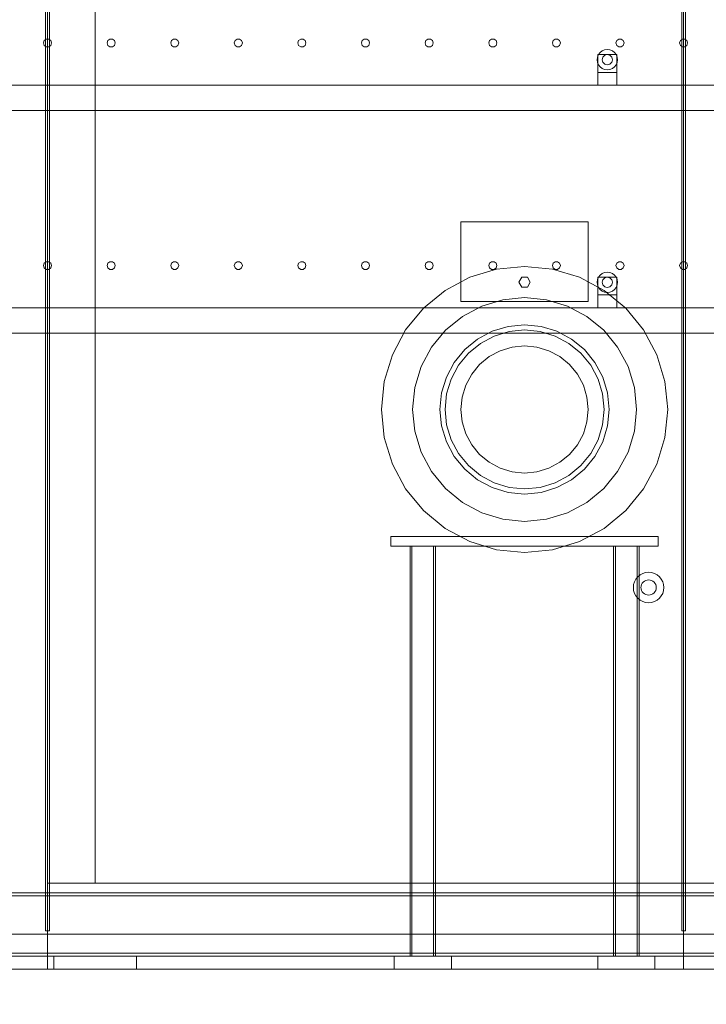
# Model space of a CAD drawing. Header units: millimetres. Extents: x -4738 to 65662, y -68080 to 6847.
# Tile 1005 of 1056: x 41417 to 42497, y -55 to 1493. Entities that reach past the tile are written whole.
import ezdxf

# ---------------------------------------------------------------- set-up
doc = ezdxf.new("R2010")
doc.units = ezdxf.units.MM
for name, color, linetype, lineweight in [('COTAS_O', 1, 'Continuous', 0), ('COTAS_P', 1, 'Continuous', 0), ('lateral_secador', 7, 'Continuous', 0)]:
    doc.layers.add(name, color=color, linetype=linetype, lineweight=lineweight)
doc.dimstyles.new('R19_100', dxfattribs={"dimtxt": 250, "dimasz": 150, "dimexe": 150, "dimexo": 80, "dimgap": 100, "dimtad": 1, "dimtih": 1, "dimtoh": 1, "dimdsep": 46, "dimcen": 0.09, "dimadec": 0, "dimazin": 0, "dimtfac": 1, "dimtdec": 4, "dimtofl": 0, "dimtmove": 0, "dimatfit": 3, "dimfxl": 1, "dimtolj": 1, "dimtzin": 0, "dimarcsym": 0})

# ---------------------------------------------------------------- blocks, each defined once
blk = doc.blocks.new('DIM_R31_28')
at = {"layer": 'COTAS_O'}
for p, q in [((40461.1, 0), (40461.1, -900)), ((60461.1, 0), (60461.1, -900)), ((40461.1, -900), (40611.1, -855)), ((60461.1, -900), (60311.1, -855)), ((40461.1, -900), (60461.1, -900)), ((40461.1, -900), (40611.1, -945)), ((60461.1, -900), (60311.1, -945))]:
    blk.add_line(p, q, dxfattribs=at)
blk.add_text('20000 O', height=250, dxfattribs=at).set_placement((50461.1, -800))
blk = doc.blocks.new('DIM_R31_32')
at = {"layer": 'COTAS_P'}
for p, q in [((112.7, 0), (112.7, -2500)), ((65298.1, 0), (65298.1, -2500)), ((112.7, -2500), (262.7, -2455)), ((65298.1, -2500), (65148.1, -2455)), ((112.7, -2500), (65298.1, -2500)), ((112.7, -2500), (262.7, -2545)), ((65298.1, -2500), (65148.1, -2545))]:
    blk.add_line(p, q, dxfattribs=at)
blk.add_text('65185.39 P', height=250, dxfattribs=at).set_placement((32705.4, -2400))

msp = doc.modelspace()

# ---------------------------------------------------------------- linework, layer by layer
at = {"layer": 'lateral_secador'}
for p, q in [((41458.134, 2925), (41458.134, 60)), ((41461.134, 0), (41461.134, 2925)), ((41464.134, 60), (41464.134, 2925)), ((42458.134, 2925), (42458.134, 60)), ((42461.134, 0), (42461.134, 2925)), ((42464.134, 60), (42464.134, 2925)), ((41461.134, 2075), (41461.134, 135)), ((41536.134, 135), (41536.134, 2075)), ((42458.134, 2075), (42458.134, 135)), ((42461.134, 135), (42461.134, 2075)), ((42464.134, 135), (42464.134, 2075)), ((41455.997, 1460.082), (41454.784, 1456.35)), ((41454.784, 1456.35), (41455.997, 1452.618)), ((41459.172, 1462.389), (41455.997, 1460.082)), ((41463.096, 1462.389), (41459.172, 1462.389)), ((41466.271, 1460.082), (41463.096, 1462.389)), ((41467.484, 1456.35), (41466.271, 1460.082)), ((41466.271, 1452.618), (41467.484, 1456.35)), ((41555.997, 1460.082), (41554.784, 1456.35)), ((41554.784, 1456.35), (41555.997, 1452.618)), ((41559.172, 1462.389), (41555.997, 1460.082)), ((41563.096, 1462.389), (41559.172, 1462.389)), ((41566.271, 1460.082), (41563.096, 1462.389)), ((41567.484, 1456.35), (41566.271, 1460.082)), ((41566.271, 1452.618), (41567.484, 1456.35)), ((41655.997, 1460.082), (41654.784, 1456.35)), ((41654.784, 1456.35), (41655.997, 1452.618)), ((41659.172, 1462.389), (41655.997, 1460.082)), ((41663.096, 1462.389), (41659.172, 1462.389)), ((41666.271, 1460.082), (41663.096, 1462.389)), ((41667.484, 1456.35), (41666.271, 1460.082)), ((41666.271, 1452.618), (41667.484, 1456.35)), ((41755.997, 1460.082), (41754.784, 1456.35)), ((41754.784, 1456.35), (41755.997, 1452.618)), ((41759.172, 1462.389), (41755.997, 1460.082)), ((41763.096, 1462.389), (41759.172, 1462.389)), ((41766.271, 1460.082), (41763.096, 1462.389)), ((41767.484, 1456.35), (41766.271, 1460.082)), ((41766.271, 1452.618), (41767.484, 1456.35)), ((41855.997, 1460.082), (41854.784, 1456.35)), ((41854.784, 1456.35), (41855.997, 1452.618)), ((41859.172, 1462.389), (41855.997, 1460.082)), ((41863.096, 1462.389), (41859.172, 1462.389)), ((41866.271, 1460.082), (41863.096, 1462.389)), ((41867.484, 1456.35), (41866.271, 1460.082)), ((41866.271, 1452.618), (41867.484, 1456.35)), ((41955.997, 1460.082), (41954.784, 1456.35)), ((41954.784, 1456.35), (41955.997, 1452.618)), ((41959.172, 1462.389), (41955.997, 1460.082)), ((41963.096, 1462.389), (41959.172, 1462.389)), ((41966.271, 1460.082), (41963.096, 1462.389)), ((41967.484, 1456.35), (41966.271, 1460.082)), ((41966.271, 1452.618), (41967.484, 1456.35)), ((42055.997, 1460.082), (42054.784, 1456.35)), ((42054.784, 1456.35), (42055.997, 1452.618)), ((42059.172, 1462.389), (42055.997, 1460.082)), ((42063.096, 1462.389), (42059.172, 1462.389)), ((42066.271, 1460.082), (42063.096, 1462.389)), ((42067.484, 1456.35), (42066.271, 1460.082)), ((42066.271, 1452.618), (42067.484, 1456.35)), ((42155.997, 1460.082), (42154.784, 1456.35)), ((42154.784, 1456.35), (42155.997, 1452.618)), ((42159.172, 1462.389), (42155.997, 1460.082)), ((42163.096, 1462.389), (42159.172, 1462.389)), ((42166.271, 1460.082), (42163.096, 1462.389)), ((42167.484, 1456.35), (42166.271, 1460.082)), ((42166.271, 1452.618), (42167.484, 1456.35)), ((42255.997, 1460.082), (42254.784, 1456.35)), ((42254.784, 1456.35), (42255.997, 1452.618)), ((42259.172, 1462.389), (42255.997, 1460.082)), ((42263.096, 1462.389), (42259.172, 1462.389)), ((42266.271, 1460.082), (42263.096, 1462.389)), ((42267.484, 1456.35), (42266.271, 1460.082)), ((42266.271, 1452.618), (42267.484, 1456.35)), ((42355.997, 1460.082), (42354.784, 1456.35)), ((42354.784, 1456.35), (42355.997, 1452.618)), ((42359.172, 1462.389), (42355.997, 1460.082)), ((42363.096, 1462.389), (42359.172, 1462.389)), ((42366.271, 1460.082), (42363.096, 1462.389)), ((42367.484, 1456.35), (42366.271, 1460.082)), ((42366.271, 1452.618), (42367.484, 1456.35)), ((42455.997, 1460.082), (42454.784, 1456.35)), ((42454.784, 1456.35), (42455.997, 1452.618)), ((42459.172, 1462.389), (42455.997, 1460.082)), ((42463.096, 1462.389), (42459.172, 1462.389)), ((42466.271, 1460.082), (42463.096, 1462.389)), ((42467.484, 1456.35), (42466.271, 1460.082)), ((42466.271, 1452.618), (42467.484, 1456.35)), ((41455.997, 1452.618), (41459.172, 1450.311)), ((41459.172, 1450.311), (41463.096, 1450.311)), ((41463.096, 1450.311), (41466.271, 1452.618)), ((41555.997, 1452.618), (41559.172, 1450.311)), ((41559.172, 1450.311), (41563.096, 1450.311)), ((41563.096, 1450.311), (41566.271, 1452.618)), ((41655.997, 1452.618), (41659.172, 1450.311)), ((41659.172, 1450.311), (41663.096, 1450.311)), ((41663.096, 1450.311), (41666.271, 1452.618)), ((41755.997, 1452.618), (41759.172, 1450.311)), ((41759.172, 1450.311), (41763.096, 1450.311)), ((41763.096, 1450.311), (41766.271, 1452.618)), ((41855.997, 1452.618), (41859.172, 1450.311)), ((41859.172, 1450.311), (41863.096, 1450.311)), ((41863.096, 1450.311), (41866.271, 1452.618)), ((41955.997, 1452.618), (41959.172, 1450.311)), ((41959.172, 1450.311), (41963.096, 1450.311)), ((41963.096, 1450.311), (41966.271, 1452.618)), ((42055.997, 1452.618), (42059.172, 1450.311)), ((42059.172, 1450.311), (42063.096, 1450.311)), ((42063.096, 1450.311), (42066.271, 1452.618)), ((42155.997, 1452.618), (42159.172, 1450.311)), ((42159.172, 1450.311), (42163.096, 1450.311)), ((42163.096, 1450.311), (42166.271, 1452.618)), ((42255.997, 1452.618), (42259.172, 1450.311)), ((42259.172, 1450.311), (42263.096, 1450.311)), ((42263.096, 1450.311), (42266.271, 1452.618)), ((42329.82, 1441.314), (42327.277, 1438)), ((42333.134, 1443.856), (42329.82, 1441.314)), ((42336.993, 1445.455), (42333.134, 1443.856)), ((42341.134, 1446), (42336.993, 1445.455)), ((42345.275, 1445.455), (42341.134, 1446)), ((42349.134, 1443.856), (42345.275, 1445.455)), ((42352.448, 1441.314), (42349.134, 1443.856)), ((42354.99, 1438), (42352.448, 1441.314)), ((42355.997, 1452.618), (42359.172, 1450.311)), ((42359.172, 1450.311), (42363.096, 1450.311)), ((42363.096, 1450.311), (42366.271, 1452.618)), ((42455.997, 1452.618), (42459.172, 1450.311)), ((42459.172, 1450.311), (42463.096, 1450.311)), ((42463.096, 1450.311), (42466.271, 1452.618)), ((42325.679, 1434.141), (42325.134, 1430)), ((42325.134, 1430), (42325.679, 1425.859)), ((42327.277, 1438), (42325.679, 1434.141)), ((42325.679, 1425.859), (42327.277, 1422)), ((42326.134, 1438), (42356.134, 1438)), ((42326.134, 1438), (42326.134, 1410)), ((42333.406, 1432.071), (42333.134, 1430)), ((42333.134, 1430), (42333.406, 1427.929)), ((42334.206, 1434), (42333.406, 1432.071)), ((42333.406, 1427.929), (42334.206, 1426)), ((42335.477, 1435.657), (42334.206, 1434)), ((42334.206, 1426), (42335.477, 1424.343)), ((42337.134, 1436.928), (42335.477, 1435.657)), ((42339.063, 1437.727), (42337.134, 1436.928)), ((42341.134, 1438), (42339.063, 1437.727)), ((42343.204, 1437.727), (42341.134, 1438)), ((42345.134, 1436.928), (42343.204, 1437.727)), ((42346.791, 1435.657), (42345.134, 1436.928)), ((42348.062, 1434), (42346.791, 1435.657)), ((42346.791, 1424.343), (42348.062, 1426)), ((42348.861, 1432.071), (42348.062, 1434)), ((42348.062, 1426), (42348.861, 1427.929)), ((42349.134, 1430), (42348.861, 1432.071)), ((42348.861, 1427.929), (42349.134, 1430)), ((42356.589, 1434.141), (42354.99, 1438)), ((42354.99, 1422), (42356.589, 1425.859)), ((42356.134, 1410), (42356.134, 1438)), ((42357.134, 1430), (42356.589, 1434.141)), ((42356.589, 1425.859), (42357.134, 1430)), ((42326.134, 1410), (42356.134, 1410)), ((42326.134, 1410), (42326.134, 1390)), ((42327.277, 1422), (42329.82, 1418.686)), ((42329.82, 1418.686), (42333.134, 1416.144)), ((42333.134, 1416.144), (42336.993, 1414.545)), ((42335.477, 1424.343), (42337.134, 1423.072)), ((42336.993, 1414.545), (42341.134, 1414)), ((42337.134, 1423.072), (42339.063, 1422.273)), ((42339.063, 1422.273), (42341.134, 1422)), ((42341.134, 1422), (42343.204, 1422.273)), ((42341.134, 1414), (42345.275, 1414.545)), ((42343.204, 1422.273), (42345.134, 1423.072)), ((42345.134, 1423.072), (42346.791, 1424.343)), ((42345.275, 1414.545), (42349.134, 1416.144)), ((42349.134, 1416.144), (42352.448, 1418.686)), ((42352.448, 1418.686), (42354.99, 1422)), ((42356.134, 1390), (42356.134, 1410)), ((40811.134, 1390), (60111.134, 1390)), ((42326.134, 1390), (42356.134, 1390)), ((40811.134, 1350), (60111.134, 1350)), ((42111.134, 1175), (42311.134, 1175)), ((42111.134, 1175), (42111.134, 1050)), ((42311.134, 1050), (42311.134, 1175)), ((41455.997, 1110.082), (41454.784, 1106.35)), ((41454.784, 1106.35), (41455.997, 1102.618)), ((41459.172, 1112.389), (41455.997, 1110.082)), ((41455.997, 1102.618), (41459.172, 1100.311)), ((41463.096, 1112.389), (41459.172, 1112.389)), ((41459.172, 1100.311), (41463.096, 1100.311)), ((41466.271, 1110.082), (41463.096, 1112.389)), ((41463.096, 1100.311), (41466.271, 1102.618)), ((41467.484, 1106.35), (41466.271, 1110.082)), ((41466.271, 1102.618), (41467.484, 1106.35)), ((41555.997, 1110.082), (41554.784, 1106.35)), ((41554.784, 1106.35), (41555.997, 1102.618)), ((41559.172, 1112.389), (41555.997, 1110.082)), ((41555.997, 1102.618), (41559.172, 1100.311)), ((41563.096, 1112.389), (41559.172, 1112.389)), ((41559.172, 1100.311), (41563.096, 1100.311)), ((41566.271, 1110.082), (41563.096, 1112.389)), ((41563.096, 1100.311), (41566.271, 1102.618)), ((41567.484, 1106.35), (41566.271, 1110.082)), ((41566.271, 1102.618), (41567.484, 1106.35)), ((41655.997, 1110.082), (41654.784, 1106.35)), ((41654.784, 1106.35), (41655.997, 1102.618)), ((41659.172, 1112.389), (41655.997, 1110.082)), ((41655.997, 1102.618), (41659.172, 1100.311)), ((41663.096, 1112.389), (41659.172, 1112.389)), ((41659.172, 1100.311), (41663.096, 1100.311)), ((41666.271, 1110.082), (41663.096, 1112.389)), ((41663.096, 1100.311), (41666.271, 1102.618)), ((41667.484, 1106.35), (41666.271, 1110.082)), ((41666.271, 1102.618), (41667.484, 1106.35)), ((41755.997, 1110.082), (41754.784, 1106.35)), ((41754.784, 1106.35), (41755.997, 1102.618)), ((41759.172, 1112.389), (41755.997, 1110.082)), ((41755.997, 1102.618), (41759.172, 1100.311)), ((41763.096, 1112.389), (41759.172, 1112.389)), ((41759.172, 1100.311), (41763.096, 1100.311)), ((41766.271, 1110.082), (41763.096, 1112.389)), ((41763.096, 1100.311), (41766.271, 1102.618)), ((41767.484, 1106.35), (41766.271, 1110.082)), ((41766.271, 1102.618), (41767.484, 1106.35)), ((41855.997, 1110.082), (41854.784, 1106.35)), ((41854.784, 1106.35), (41855.997, 1102.618)), ((41859.172, 1112.389), (41855.997, 1110.082)), ((41855.997, 1102.618), (41859.172, 1100.311)), ((41863.096, 1112.389), (41859.172, 1112.389)), ((41859.172, 1100.311), (41863.096, 1100.311)), ((41866.271, 1110.082), (41863.096, 1112.389)), ((41863.096, 1100.311), (41866.271, 1102.618)), ((41867.484, 1106.35), (41866.271, 1110.082)), ((41866.271, 1102.618), (41867.484, 1106.35)), ((41955.997, 1110.082), (41954.784, 1106.35)), ((41954.784, 1106.35), (41955.997, 1102.618)), ((41959.172, 1112.389), (41955.997, 1110.082)), ((41955.997, 1102.618), (41959.172, 1100.311)), ((41963.096, 1112.389), (41959.172, 1112.389)), ((41959.172, 1100.311), (41963.096, 1100.311)), ((41966.271, 1110.082), (41963.096, 1112.389)), ((41963.096, 1100.311), (41966.271, 1102.618)), ((41967.484, 1106.35), (41966.271, 1110.082)), ((41966.271, 1102.618), (41967.484, 1106.35)), ((42055.997, 1110.082), (42054.784, 1106.35)), ((42054.784, 1106.35), (42055.997, 1102.618)), ((42059.172, 1112.389), (42055.997, 1110.082)), ((42055.997, 1102.618), (42059.172, 1100.311)), ((42063.096, 1112.389), (42059.172, 1112.389)), ((42059.172, 1100.311), (42063.096, 1100.311)), ((42066.271, 1110.082), (42063.096, 1112.389)), ((42063.096, 1100.311), (42066.271, 1102.618)), ((42067.484, 1106.35), (42066.271, 1110.082)), ((42066.271, 1102.618), (42067.484, 1106.35)), ((42167.239, 1100.677), (42125.03, 1087.873)), ((42155.997, 1110.082), (42154.784, 1106.35)), ((42154.784, 1106.35), (42155.997, 1102.618)), ((42159.172, 1112.389), (42155.997, 1110.082)), ((42155.997, 1102.618), (42159.172, 1100.311)), ((42163.096, 1112.389), (42159.172, 1112.389)), ((42159.172, 1100.311), (42163.096, 1100.311)), ((42166.271, 1110.082), (42163.096, 1112.389)), ((42163.096, 1100.311), (42166.271, 1102.618)), ((42167.484, 1106.35), (42166.271, 1110.082)), ((42166.271, 1102.618), (42167.484, 1106.35)), ((42211.134, 1105), (42167.239, 1100.677)), ((42255.029, 1100.677), (42211.134, 1105)), ((42255.997, 1110.082), (42254.784, 1106.35)), ((42254.784, 1106.35), (42255.997, 1102.618)), ((42297.238, 1087.873), (42255.029, 1100.677)), ((42259.172, 1112.389), (42255.997, 1110.082)), ((42255.997, 1102.618), (42259.172, 1100.311)), ((42263.096, 1112.389), (42259.172, 1112.389)), ((42259.172, 1100.311), (42263.096, 1100.311)), ((42266.271, 1110.082), (42263.096, 1112.389)), ((42263.096, 1100.311), (42266.271, 1102.618)), ((42267.484, 1106.35), (42266.271, 1110.082)), ((42266.271, 1102.618), (42267.484, 1106.35)), ((42355.997, 1110.082), (42354.784, 1106.35)), ((42354.784, 1106.35), (42355.997, 1102.618)), ((42359.172, 1112.389), (42355.997, 1110.082)), ((42355.997, 1102.618), (42359.172, 1100.311)), ((42363.096, 1112.389), (42359.172, 1112.389)), ((42359.172, 1100.311), (42363.096, 1100.311)), ((42366.271, 1110.082), (42363.096, 1112.389)), ((42363.096, 1100.311), (42366.271, 1102.618)), ((42367.484, 1106.35), (42366.271, 1110.082)), ((42366.271, 1102.618), (42367.484, 1106.35)), ((42455.997, 1110.082), (42454.784, 1106.35)), ((42454.784, 1106.35), (42455.997, 1102.618)), ((42459.172, 1112.389), (42455.997, 1110.082)), ((42455.997, 1102.618), (42459.172, 1100.311)), ((42463.096, 1112.389), (42459.172, 1112.389)), ((42459.172, 1100.311), (42463.096, 1100.311)), ((42466.271, 1110.082), (42463.096, 1112.389)), ((42463.096, 1100.311), (42466.271, 1102.618)), ((42467.484, 1106.35), (42466.271, 1110.082)), ((42466.271, 1102.618), (42467.484, 1106.35)), ((42125.03, 1087.873), (42086.131, 1067.081)), ((42206.634, 1087.794), (42202.134, 1080)), ((42215.634, 1087.794), (42206.634, 1087.794)), ((42220.134, 1080), (42215.634, 1087.794)), ((42336.137, 1067.081), (42297.238, 1087.873)), ((42325.679, 1084.141), (42325.134, 1080)), ((42327.277, 1088), (42325.679, 1084.141)), ((42326.134, 1088), (42356.134, 1088)), ((42326.134, 1088), (42326.134, 1060)), ((42329.82, 1091.314), (42327.277, 1088)), ((42333.134, 1093.856), (42329.82, 1091.314)), ((42336.993, 1095.455), (42333.134, 1093.856)), ((42334.206, 1084), (42333.406, 1082.071)), ((42335.477, 1085.657), (42334.206, 1084)), ((42337.134, 1086.928), (42335.477, 1085.657)), ((42341.134, 1096), (42336.993, 1095.455)), ((42339.063, 1087.727), (42337.134, 1086.928)), ((42341.134, 1088), (42339.063, 1087.727)), ((42345.275, 1095.455), (42341.134, 1096)), ((42343.204, 1087.727), (42341.134, 1088)), ((42345.134, 1086.928), (42343.204, 1087.727)), ((42346.791, 1085.657), (42345.134, 1086.928)), ((42349.134, 1093.856), (42345.275, 1095.455)), ((42348.062, 1084), (42346.791, 1085.657)), ((42348.861, 1082.071), (42348.062, 1084)), ((42352.448, 1091.314), (42349.134, 1093.856)), ((42354.99, 1088), (42352.448, 1091.314)), ((42356.589, 1084.141), (42354.99, 1088)), ((42356.134, 1060), (42356.134, 1088)), ((42357.134, 1080), (42356.589, 1084.141)), ((42202.134, 1080), (42206.634, 1072.206)), ((42206.634, 1072.206), (42215.634, 1072.206)), ((42215.634, 1072.206), (42220.134, 1080)), ((42325.134, 1080), (42325.679, 1075.859)), ((42325.679, 1075.859), (42327.277, 1072)), ((42327.277, 1072), (42329.82, 1068.686)), ((42329.82, 1068.686), (42333.134, 1066.144)), ((42333.406, 1082.071), (42333.134, 1080)), ((42333.134, 1080), (42333.406, 1077.929)), ((42333.406, 1077.929), (42334.206, 1076)), ((42334.206, 1076), (42335.477, 1074.343)), ((42335.477, 1074.343), (42337.134, 1073.072)), ((42337.134, 1073.072), (42339.063, 1072.273)), ((42339.063, 1072.273), (42341.134, 1072)), ((42341.134, 1072), (42343.204, 1072.273)), ((42343.204, 1072.273), (42345.134, 1073.072)), ((42345.134, 1073.072), (42346.791, 1074.343)), ((42346.791, 1074.343), (42348.062, 1076)), ((42348.062, 1076), (42348.861, 1077.929)), ((42349.134, 1080), (42348.861, 1082.071)), ((42348.861, 1077.929), (42349.134, 1080)), ((42349.134, 1066.144), (42352.448, 1068.686)), ((42352.448, 1068.686), (42354.99, 1072)), ((42354.99, 1072), (42356.589, 1075.859)), ((42356.589, 1075.859), (42357.134, 1080)), ((42086.131, 1067.081), (42052.035, 1039.099)), ((42211.134, 1056), (42176.798, 1052.618)), ((42245.47, 1052.618), (42211.134, 1056)), ((42326.134, 1060), (42356.134, 1060)), ((42326.134, 1060), (42326.134, 1040)), ((42333.134, 1066.144), (42336.993, 1064.545)), ((42370.233, 1039.099), (42336.137, 1067.081)), ((42336.993, 1064.545), (42341.134, 1064)), ((42341.134, 1064), (42345.275, 1064.545)), ((42345.275, 1064.545), (42349.134, 1066.144)), ((42356.134, 1040), (42356.134, 1060)), ((40811.134, 1040), (60111.134, 1040)), ((42052.035, 1039.099), (42024.053, 1005.003)), ((42111.134, 1050), (42311.134, 1050)), ((42143.782, 1042.603), (42113.354, 1026.339)), ((42176.798, 1052.618), (42143.782, 1042.603)), ((42278.486, 1042.603), (42245.47, 1052.618)), ((42308.914, 1026.339), (42278.486, 1042.603)), ((42326.134, 1040), (42356.134, 1040)), ((42398.215, 1005.003), (42370.233, 1039.099)), ((42113.354, 1026.339), (42086.683, 1004.451)), ((42335.585, 1004.451), (42308.914, 1026.339)), ((42185.187, 1010.444), (42160.237, 1002.876)), ((42211.134, 1013), (42185.187, 1010.444)), ((42237.081, 1010.444), (42211.134, 1013)), ((42262.031, 1002.876), (42237.081, 1010.444)), ((40811.134, 1000), (60111.134, 1000)), ((42024.053, 1005.003), (42003.261, 966.104)), ((42086.683, 1004.451), (42064.795, 977.78)), ((42160.237, 1002.876), (42137.243, 990.585)), ((42163.298, 995.485), (42141.688, 983.934)), ((42186.748, 1002.598), (42163.298, 995.485)), ((42211.134, 1005), (42186.748, 1002.598)), ((42235.52, 1002.598), (42211.134, 1005)), ((42258.969, 995.485), (42235.52, 1002.598)), ((42280.58, 983.934), (42258.969, 995.485)), ((42285.025, 990.585), (42262.031, 1002.876)), ((42357.473, 977.78), (42335.585, 1004.451)), ((42419.007, 966.104), (42398.215, 1005.003)), ((42064.795, 977.78), (42048.531, 947.352)), ((42137.243, 990.585), (42117.089, 974.045)), ((42141.688, 983.934), (42122.746, 968.388)), ((42191.625, 978.079), (42172.866, 972.388)), ((42211.134, 980), (42191.625, 978.079)), ((42230.643, 978.079), (42211.134, 980)), ((42249.402, 972.388), (42230.643, 978.079)), ((42299.522, 968.388), (42280.58, 983.934)), ((42305.179, 974.045), (42285.025, 990.585)), ((42373.737, 947.352), (42357.473, 977.78)), ((42003.261, 966.104), (41990.457, 923.895)), ((42117.089, 974.045), (42100.548, 953.891)), ((42122.746, 968.388), (42107.2, 949.446)), ((42155.577, 963.147), (42140.423, 950.711)), ((42172.866, 972.388), (42155.577, 963.147)), ((42266.691, 963.147), (42249.402, 972.388)), ((42281.845, 950.711), (42266.691, 963.147)), ((42315.068, 949.446), (42299.522, 968.388)), ((42321.719, 953.891), (42305.179, 974.045)), ((42431.811, 923.895), (42419.007, 966.104)), ((42048.531, 947.352), (42038.516, 914.336)), ((42100.548, 953.891), (42088.258, 930.897)), ((42107.2, 949.446), (42095.649, 927.835)), ((42140.423, 950.711), (42127.987, 935.557)), ((42294.281, 935.557), (42281.845, 950.711)), ((42326.619, 927.835), (42315.068, 949.446)), ((42334.01, 930.897), (42321.719, 953.891)), ((42383.752, 914.336), (42373.737, 947.352)), ((42088.258, 930.897), (42080.689, 905.947)), ((42127.987, 935.557), (42118.746, 918.268)), ((42303.522, 918.268), (42294.281, 935.557)), ((42341.578, 905.947), (42334.01, 930.897)), ((41990.457, 923.895), (41986.134, 880)), ((42038.516, 914.336), (42035.134, 880)), ((42095.649, 927.835), (42088.536, 904.386)), ((42118.746, 918.268), (42113.055, 899.509)), ((42309.212, 899.509), (42303.522, 918.268)), ((42333.732, 904.386), (42326.619, 927.835)), ((42387.134, 880), (42383.752, 914.336)), ((42436.134, 880), (42431.811, 923.895)), ((42080.689, 905.947), (42078.134, 880)), ((42088.536, 904.386), (42086.134, 880)), ((42113.055, 899.509), (42111.134, 880)), ((42311.134, 880), (42309.212, 899.509)), ((42336.134, 880), (42333.732, 904.386)), ((42344.134, 880), (42341.578, 905.947)), ((41986.134, 880), (41990.457, 836.105)), ((42035.134, 880), (42038.516, 845.664)), ((42078.134, 880), (42080.689, 854.053)), ((42086.134, 880), (42088.536, 855.614)), ((42111.134, 880), (42113.055, 860.491)), ((42309.212, 860.491), (42311.134, 880)), ((42333.732, 855.614), (42336.134, 880)), ((42341.578, 854.053), (42344.134, 880)), ((42383.752, 845.664), (42387.134, 880)), ((42431.811, 836.105), (42436.134, 880)), ((42080.689, 854.053), (42088.258, 829.103)), ((42088.536, 855.614), (42095.649, 832.165)), ((42113.055, 860.491), (42118.746, 841.732)), ((42303.522, 841.732), (42309.212, 860.491)), ((42326.619, 832.165), (42333.732, 855.614)), ((42334.01, 829.103), (42341.578, 854.053)), ((42038.516, 845.664), (42048.531, 812.648)), ((42118.746, 841.732), (42127.987, 824.443)), ((42294.281, 824.443), (42303.522, 841.732)), ((42373.737, 812.648), (42383.752, 845.664)), ((41990.457, 836.105), (42003.261, 793.896)), ((42088.258, 829.103), (42100.548, 806.109)), ((42095.649, 832.165), (42107.2, 810.554)), ((42127.987, 824.443), (42140.423, 809.289)), ((42281.845, 809.289), (42294.281, 824.443)), ((42315.068, 810.554), (42326.619, 832.165)), ((42321.719, 806.109), (42334.01, 829.103)), ((42419.007, 793.896), (42431.811, 836.105)), ((42048.531, 812.648), (42064.795, 782.22)), ((42100.548, 806.109), (42117.089, 785.955)), ((42107.2, 810.554), (42122.746, 791.612)), ((42140.423, 809.289), (42155.577, 796.853)), ((42266.691, 796.853), (42281.845, 809.289)), ((42299.522, 791.612), (42315.068, 810.554)), ((42305.179, 785.955), (42321.719, 806.109)), ((42357.473, 782.22), (42373.737, 812.648)), ((42003.261, 793.896), (42024.053, 754.997)), ((42122.746, 791.612), (42141.688, 776.066)), ((42155.577, 796.853), (42172.866, 787.612)), ((42249.402, 787.612), (42266.691, 796.853)), ((42280.58, 776.066), (42299.522, 791.612)), ((42398.215, 754.997), (42419.007, 793.896)), ((42064.795, 782.22), (42086.683, 755.549)), ((42117.089, 785.955), (42137.243, 769.415)), ((42141.688, 776.066), (42163.298, 764.515)), ((42172.866, 787.612), (42191.625, 781.921)), ((42191.625, 781.921), (42211.134, 780)), ((42211.134, 780), (42230.643, 781.921)), ((42230.643, 781.921), (42249.402, 787.612)), ((42258.969, 764.515), (42280.58, 776.066)), ((42285.025, 769.415), (42305.179, 785.955)), ((42335.585, 755.549), (42357.473, 782.22)), ((42137.243, 769.415), (42160.237, 757.124)), ((42163.298, 764.515), (42186.748, 757.402)), ((42235.52, 757.402), (42258.969, 764.515)), ((42262.031, 757.124), (42285.025, 769.415)), ((42024.053, 754.997), (42052.035, 720.901)), ((42086.683, 755.549), (42113.354, 733.661)), ((42160.237, 757.124), (42185.187, 749.556)), ((42185.187, 749.556), (42211.134, 747)), ((42186.748, 757.402), (42211.134, 755)), ((42211.134, 755), (42235.52, 757.402)), ((42211.134, 747), (42237.081, 749.556)), ((42237.081, 749.556), (42262.031, 757.124)), ((42308.914, 733.661), (42335.585, 755.549)), ((42370.233, 720.901), (42398.215, 754.997)), ((42113.354, 733.661), (42143.782, 717.397)), ((42278.486, 717.397), (42308.914, 733.661)), ((42052.035, 720.901), (42086.131, 692.919)), ((42143.782, 717.397), (42176.798, 707.382)), ((42245.47, 707.382), (42278.486, 717.397)), ((42336.137, 692.919), (42370.233, 720.901)), ((42176.798, 707.382), (42211.134, 704)), ((42211.134, 704), (42245.47, 707.382)), ((42086.131, 692.919), (42125.03, 672.127)), ((42297.238, 672.127), (42336.137, 692.919)), ((42001.134, 680), (42421.134, 680)), ((42001.134, 680), (42001.134, 665)), ((42125.03, 672.127), (42167.239, 659.323)), ((42255.029, 659.323), (42297.238, 672.127)), ((42421.134, 665), (42421.134, 680)), ((42001.134, 665), (42421.134, 665)), ((42031.134, 665), (42071.134, 665)), ((42031.134, 665), (42031.134, 20)), ((42031.134, 665), (42034.134, 665)), ((42034.134, 20), (42034.134, 665)), ((42068.134, 665), (42071.134, 665)), ((42068.134, 665), (42068.134, 20)), ((42071.134, 20), (42071.134, 665)), ((42167.239, 659.323), (42211.134, 655)), ((42211.134, 655), (42255.029, 659.323)), ((42351.134, 665), (42391.134, 665)), ((42351.134, 665), (42351.134, 20)), ((42351.134, 665), (42354.134, 665)), ((42354.134, 20), (42354.134, 665)), ((42388.134, 665), (42391.134, 665)), ((42388.134, 665), (42388.134, 20)), ((42391.134, 20), (42391.134, 665)), ((42392.8, 619.955), (42389.163, 616.971)), ((42396.949, 622.173), (42392.8, 619.955)), ((42401.452, 623.539), (42396.949, 622.173)), ((42406.134, 624), (42401.452, 623.539)), ((42410.816, 623.539), (42406.134, 624)), ((42415.318, 622.173), (42410.816, 623.539)), ((42419.468, 619.955), (42415.318, 622.173)), ((42423.104, 616.971), (42419.468, 619.955)), ((42382.595, 604.682), (42382.134, 600)), ((42383.961, 609.184), (42382.595, 604.682)), ((42386.179, 613.334), (42383.961, 609.184)), ((42389.163, 616.971), (42386.179, 613.334)), ((42395.047, 604.592), (42394.364, 602.341)), ((42396.156, 606.667), (42395.047, 604.592)), ((42397.649, 608.485), (42396.156, 606.667)), ((42399.467, 609.978), (42397.649, 608.485)), ((42401.542, 611.087), (42399.467, 609.978)), ((42403.793, 611.769), (42401.542, 611.087)), ((42406.134, 612), (42403.793, 611.769)), ((42408.475, 611.769), (42406.134, 612)), ((42410.726, 611.087), (42408.475, 611.769)), ((42412.801, 609.978), (42410.726, 611.087)), ((42414.619, 608.485), (42412.801, 609.978)), ((42416.112, 606.667), (42414.619, 608.485)), ((42417.22, 604.592), (42416.112, 606.667)), ((42417.903, 602.341), (42417.22, 604.592)), ((42426.089, 613.334), (42423.104, 616.971)), ((42428.307, 609.184), (42426.089, 613.334)), ((42429.673, 604.682), (42428.307, 609.184)), ((42430.134, 600), (42429.673, 604.682)), ((42382.134, 600), (42382.595, 595.318)), ((42382.595, 595.318), (42383.961, 590.816)), ((42383.961, 590.816), (42386.179, 586.666)), ((42394.364, 602.341), (42394.134, 600)), ((42394.134, 600), (42394.364, 597.659)), ((42394.364, 597.659), (42395.047, 595.408)), ((42395.047, 595.408), (42396.156, 593.333)), ((42396.156, 593.333), (42397.649, 591.515)), ((42397.649, 591.515), (42399.467, 590.022)), ((42399.467, 590.022), (42401.542, 588.913)), ((42401.542, 588.913), (42403.793, 588.231)), ((42408.475, 588.231), (42410.726, 588.913)), ((42410.726, 588.913), (42412.801, 590.022)), ((42412.801, 590.022), (42414.619, 591.515)), ((42414.619, 591.515), (42416.112, 593.333)), ((42416.112, 593.333), (42417.22, 595.408)), ((42417.22, 595.408), (42417.903, 597.659)), ((42418.134, 600), (42417.903, 602.341)), ((42417.903, 597.659), (42418.134, 600)), ((42426.089, 586.666), (42428.307, 590.816)), ((42428.307, 590.816), (42429.673, 595.318)), ((42429.673, 595.318), (42430.134, 600)), ((42386.179, 586.666), (42389.163, 583.029)), ((42389.163, 583.029), (42392.8, 580.045)), ((42392.8, 580.045), (42396.949, 577.827)), ((42396.949, 577.827), (42401.452, 576.461)), ((42401.452, 576.461), (42406.134, 576)), ((42403.793, 588.231), (42406.134, 588)), ((42406.134, 588), (42408.475, 588.231)), ((42406.134, 576), (42410.816, 576.461)), ((42410.816, 576.461), (42415.318, 577.827)), ((42415.318, 577.827), (42419.468, 580.045)), ((42419.468, 580.045), (42423.104, 583.029)), ((42423.104, 583.029), (42426.089, 586.666)), ((41461.134, 135), (44461.134, 135)), ((41461.134, 135), (41461.134, 120)), ((41461.134, 135), (42461.134, 135)), ((41461.134, 135), (41536.134, 135)), ((42458.134, 135), (42464.134, 135)), ((42461.134, 135), (43461.134, 135)), ((40461.134, 120), (60461.134, 120)), ((40461.134, 115), (60461.134, 115)), ((41461.134, 120), (44461.134, 120)), ((41461.134, 120), (41461.134, 115)), ((41461.134, 115), (44461.134, 115)), ((41461.134, 115), (41461.134, 25)), ((40461.134, 55), (60461.134, 55)), ((41458.134, 60), (41464.134, 60)), ((42458.134, 60), (42464.134, 60)), ((40461.134, 25), (60461.134, 25)), ((40461.134, 20), (60461.134, 20)), ((41461.134, 25), (44461.134, 25)), ((41461.134, 25), (41461.134, 20)), ((41461.134, 20), (44461.134, 20)), ((41471.134, 20), (41601.134, 20)), ((41471.134, 20), (41471.134, 0)), ((41601.134, 0), (41601.134, 20)), ((42006.134, 20), (42096.134, 20)), ((42006.134, 20), (42006.134, 0)), ((42031.134, 20), (42071.134, 20)), ((42031.134, 20), (42034.134, 20)), ((42068.134, 20), (42071.134, 20)), ((42096.134, 0), (42096.134, 20)), ((42326.134, 20), (42416.134, 20)), ((42326.134, 20), (42326.134, 0)), ((42351.134, 20), (42391.134, 20)), ((42351.134, 20), (42354.134, 20)), ((42388.134, 20), (42391.134, 20)), ((42416.134, 0), (42416.134, 20)), ((40461.134, 0), (41461.134, 0)), ((40461.134, 0), (60461.134, 0)), ((41461.134, 0), (42461.134, 0)), ((41471.134, 0), (41601.134, 0)), ((42006.134, 0), (42096.134, 0)), ((42326.134, 0), (42416.134, 0)), ((42461.134, 0), (43461.134, 0))]:
    msp.add_line(p, q, dxfattribs=at)

# ---------------------------------------------------------------- dimensions: what is measured, and where the dimension line sits
at = {"layer": 'COTAS_O'}
dim = msp.add_aligned_dim(p1=(40461.134, 0), p2=(60461.134, 0), distance=-900, text='<> O', dimstyle='R19_100', dxfattribs=at)
dim.commit()
dim.dimension.update_dxf_attribs({"geometry": 'DIM_R31_28', "text_midpoint": (50461.134, -900)})
at = {"layer": 'COTAS_P'}
dim = msp.add_aligned_dim(p1=(112.7, 0), p2=(65298.0949, 0), distance=-2500, text='<> P', dimstyle='R19_100', dxfattribs=at)
dim.commit()
dim.dimension.update_dxf_attribs({"geometry": 'DIM_R31_32', "text_midpoint": (32705.3975, -2500)})

doc.saveas('drawing.dxf')
